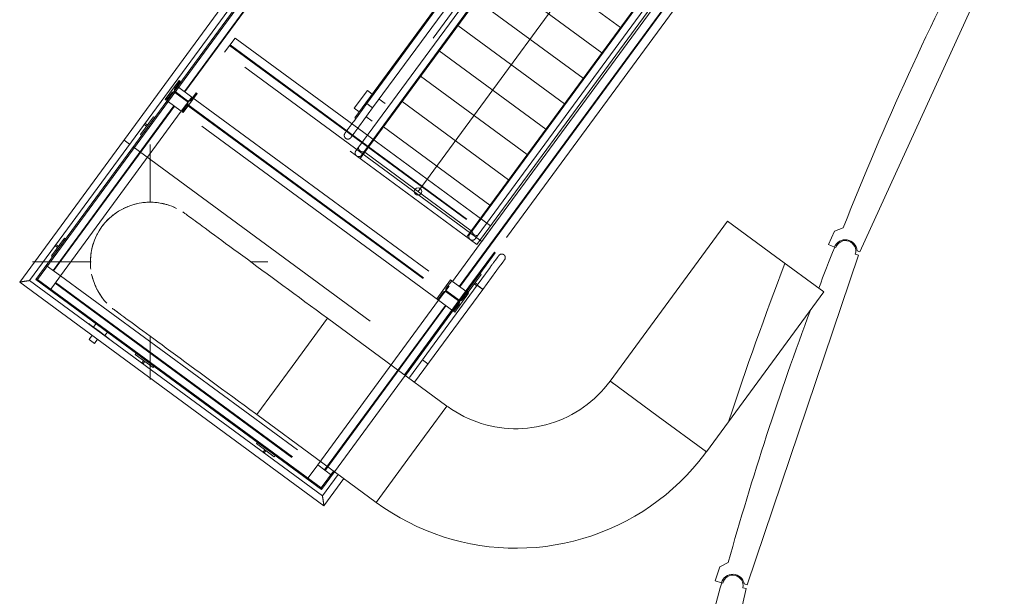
# Model space of a CAD drawing. Header units: metres. Extents: x 135583 to 135939, y 457896 to 458258.
# Tile 588 of 599: x 135740.21 to 135746.91, y 458197.58 to 458201.5. Entities that reach past the tile are written whole.
import ezdxf

# ---------------------------------------------------------------- set-up
doc = ezdxf.new("R2010")
doc.units = ezdxf.units.M
doc.linetypes.add('Hidden', pattern=[4, 2, -2])
doc.layers.add('NIEUWE INSTALLATIE', color=250, linetype='Continuous', lineweight=0)

msp = doc.modelspace()

# ---------------------------------------------------------------- linework, layer by layer
at = {"layer": 'NIEUWE INSTALLATIE'}
for p, q in [((135743.1265, 458203.6796), (135740.2117, 458199.7121)), ((135740.2792, 458199.7224), (135743.166, 458203.6517)), ((135740.3212, 458199.7288), (135743.0145, 458203.3947)), ((135743.0192, 458203.3876), (135740.3324, 458199.7305)), ((135744.1969, 458202.8236), (135742.5277, 458200.5516)), ((135742.5663, 458200.9302), (135743.9581, 458202.8246)), ((135743.9646, 458202.8199), (135742.5728, 458200.9255)), ((135744.1022, 458202.7862), (135742.5187, 458200.6308)), ((135742.5576, 458200.6023), (135744.1411, 458202.7576)), ((135742.6131, 458200.8959), (135744.0049, 458202.7903)), ((135742.9217, 458200.3279), (135744.6391, 458202.6655)), ((135743.253, 458200.0188), (135744.9222, 458202.2908)), ((135744.8759, 458202.2179), (135743.2923, 458200.0625)), ((135743.3313, 458200.0339), (135744.9148, 458202.1893)), ((135745.9267, 458199.9171), (135746.9106, 458202.0689)), ((135743.4272, 458200.0854), (135744.8616, 458202.0377)), ((135743.4272, 458200.0854), (135744.8616, 458202.0377)), ((135743.4272, 458200.0854), (135744.8616, 458202.0377)), ((135744.9583, 458201.9667), (135743.524, 458200.0143)), ((135744.9583, 458201.9667), (135743.524, 458200.0143)), ((135744.9583, 458201.9667), (135743.524, 458200.0143)), ((135743.574, 458201.9758), (135744.2993, 458201.443)), ((135743.4472, 458201.8032), (135744.1725, 458201.2703)), ((135743.3203, 458201.6305), (135744.0456, 458201.0976)), ((135743.1934, 458201.4578), (135743.9187, 458200.9249)), ((135743.0665, 458201.2851), (135743.7918, 458200.7522)), ((135741.2965, 458201.0833), (135741.2017, 458200.9544)), ((135741.2965, 458201.0833), (135741.2017, 458200.9544)), ((135741.2965, 458201.0833), (135741.2017, 458200.9544)), ((135741.267, 458201.028), (135741.3037, 458201.078)), ((135741.267, 458201.028), (135741.3037, 458201.078)), ((135741.267, 458201.028), (135741.3037, 458201.078)), ((135741.3037, 458201.078), (135741.2965, 458201.0833)), ((135741.3037, 458201.078), (135741.2965, 458201.0833)), ((135741.3037, 458201.078), (135741.2965, 458201.0833)), ((135742.9397, 458201.1124), (135743.665, 458200.5795)), ((135741.209, 458200.949), (135741.2457, 458200.999)), ((135741.209, 458200.949), (135741.2457, 458200.999)), ((135741.209, 458200.949), (135741.2457, 458200.999)), ((135742.4881, 458200.8946), (135742.5769, 458201.0155)), ((135742.5769, 458201.0155), (135742.6107, 458200.9907)), ((135741.2017, 458200.9544), (135741.209, 458200.949)), ((135741.2017, 458200.9544), (135741.209, 458200.949)), ((135741.2017, 458200.9544), (135741.209, 458200.949)), ((135742.484, 458200.8046), (135742.5728, 458200.9255)), ((135742.4923, 458200.8295), (135742.5663, 458200.9302)), ((135742.5728, 458200.9255), (135742.5663, 458200.9302)), ((135742.5728, 458200.9255), (135742.5663, 458200.9302)), ((135742.6131, 458200.8959), (135742.5728, 458200.9255)), ((135742.5929, 458200.9107), (135742.5728, 458200.9255)), ((135742.6568, 458200.9568), (135742.6978, 458200.9267)), ((135742.8128, 458200.9397), (135743.5381, 458200.4068)), ((135742.5219, 458200.8698), (135742.4881, 458200.8946)), ((135742.6131, 458200.8959), (135742.5243, 458200.775)), ((135742.6131, 458200.8959), (135742.5929, 458200.9107)), ((135741.1224, 458200.8363), (135741.0336, 458200.7154)), ((135741.081, 458200.7799), (135741.0644, 458200.792)), ((135741.1305, 458200.8304), (135741.1224, 458200.8363)), ((135742.484, 458200.8046), (135742.4834, 458200.8038)), ((135742.4923, 458200.8295), (135742.4988, 458200.8247)), ((135742.609, 458200.8058), (135742.566, 458200.8374)), ((135741.0585, 458200.784), (135741.0751, 458200.7718)), ((135741.0751, 458200.7718), (135741.081, 458200.7799)), ((135742.6859, 458200.767), (135743.4112, 458200.2342)), ((135741.0336, 458200.7154), (135741.0417, 458200.7095)), ((135741.0991, 458200.253), (135741.0991, 458200.6485)), ((135742.5591, 458200.5943), (135743.2843, 458200.0615)), ((135745.0274, 458200.1265), (135744.2282, 458199.0386)), ((135745.0274, 458200.1265), (135745.355, 458199.8858)), ((135743.2923, 458200.0625), (135743.2943, 458200.0645)), ((135745.7551, 458200.0588), (135745.7135, 458199.9679)), ((135745.8148, 458200.0811), (135745.7551, 458200.0588)), ((135740.5163, 458200.0113), (135740.4275, 458199.8904)), ((135740.5244, 458200.0054), (135740.5163, 458200.0113)), ((135743.3326, 458200.0363), (135743.3313, 458200.0339)), ((135740.4524, 458199.959), (135740.469, 458199.9468)), ((135740.4749, 458199.9549), (135740.4583, 458199.967)), ((135740.469, 458199.9468), (135740.4749, 458199.9549)), ((135745.7135, 458199.9679), (135745.7545, 458199.9492)), ((135745.7637, 458199.9462), (135745.7566, 458199.9486)), ((135745.9085, 458199.9255), (135745.9267, 458199.9171)), ((135740.4275, 458199.8904), (135740.4356, 458199.8845)), ((135743.4412, 458199.9152), (135743.2932, 458199.7137)), ((135743.2996, 458199.709), (135743.4477, 458199.9105)), ((135743.4477, 458199.9105), (135743.4412, 458199.9152)), ((135745.1602, 458197.6527), (135745.9176, 458199.8942)), ((135745.355, 458199.8858), (135745.6826, 458199.6451)), ((135745.9176, 458199.8942), (135745.8963, 458199.9014)), ((135740.2991, 458199.8485), (135740.6974, 458199.8485)), ((135741.7834, 458199.8485), (135741.8991, 458199.8485)), ((135743.4126, 458199.8121), (135743.3238, 458199.6912)), ((135743.4126, 458199.8121), (135743.4132, 458199.8129)), ((135742.2714, 458198.2587), (135740.2792, 458199.7224)), ((135740.3324, 458199.7305), (135740.3212, 458199.7288)), ((135742.265, 458198.3007), (135740.3212, 458199.7288)), ((135740.3324, 458199.7305), (135742.2633, 458198.3119)), ((135743.2633, 458199.6426), (135743.3521, 458199.7635)), ((135743.3521, 458199.7635), (135743.3441, 458199.7694)), ((135743.3627, 458199.6626), (135743.4516, 458199.7835)), ((135740.2117, 458199.7121), (135742.2818, 458198.1912)), ((135742.829, 458199.0819), (135743.2932, 458199.7137)), ((135743.2996, 458199.709), (135742.8355, 458199.0772)), ((135743.3238, 458199.6912), (135742.8631, 458199.064)), ((135742.8986, 458199.0308), (135743.3628, 458199.6626)), ((135743.2932, 458199.7137), (135743.2996, 458199.709)), ((135743.2932, 458199.7137), (135743.2996, 458199.709)), ((135743.3107, 458199.7071), (135743.3047, 458199.699)), ((135743.3047, 458199.699), (135743.3213, 458199.6869)), ((135743.3272, 458199.6949), (135743.3107, 458199.7071)), ((135743.3238, 458199.6912), (135743.3245, 458199.6907)), ((135743.3265, 458199.6893), (135743.3295, 458199.6871)), ((135743.3383, 458199.6806), (135743.3628, 458199.6626)), ((135743.1713, 458199.5073), (135743.2661, 458199.6363)), ((135743.1713, 458199.5073), (135743.2661, 458199.6363)), ((135743.1713, 458199.5073), (135743.2661, 458199.6363)), ((135743.2588, 458199.6416), (135743.2221, 458199.5917)), ((135743.2588, 458199.6416), (135743.2221, 458199.5917)), ((135743.2588, 458199.6416), (135743.2221, 458199.5917)), ((135743.2552, 458199.6485), (135743.2633, 458199.6426)), ((135743.2661, 458199.6363), (135743.2588, 458199.6416)), ((135743.2661, 458199.6363), (135743.2588, 458199.6416)), ((135743.2661, 458199.6363), (135743.2588, 458199.6416)), ((135744.8834, 458198.5573), (135745.6826, 458199.6451)), ((135743.2008, 458199.5626), (135743.1641, 458199.5127)), ((135743.2008, 458199.5626), (135743.1641, 458199.5127)), ((135743.2008, 458199.5626), (135743.1641, 458199.5127)), ((135742.0661, 458199.138), (135742.3068, 458199.4656)), ((135743.1189, 458198.869), (135742.3068, 458199.4656)), ((135743.1641, 458199.5127), (135743.1713, 458199.5073)), ((135743.1641, 458199.5127), (135743.1713, 458199.5073)), ((135743.1641, 458199.5127), (135743.1713, 458199.5073)), ((135740.7306, 458199.428), (135740.714, 458199.4055)), ((135740.6838, 458199.3222), (135740.7048, 458199.3508)), ((135740.7209, 458199.2949), (135740.6838, 458199.3222)), ((135740.7419, 458199.3235), (135740.7209, 458199.2949)), ((135740.7527, 458199.3771), (135740.8208, 458199.327)), ((135740.7914, 458199.3486), (135740.808, 458199.3712)), ((135741.0991, 458199.0485), (135741.0991, 458199.3453)), ((135741.0037, 458199.2273), (135740.9978, 458199.2193)), ((135740.9978, 458199.2193), (135741.1187, 458199.1305)), ((135741.0542, 458199.1778), (135741.0421, 458199.1613)), ((135741.0501, 458199.1554), (135741.0623, 458199.1719)), ((135741.0623, 458199.1719), (135741.0542, 458199.1778)), ((135741.1187, 458199.1305), (135741.1246, 458199.1385)), ((135741.8255, 458198.8104), (135742.0661, 458199.138)), ((135744.5558, 458198.798), (135744.2332, 458199.0349)), ((135743.1189, 458198.869), (135742.8782, 458198.5414)), ((135741.8255, 458198.8104), (135742.6375, 458198.2138)), ((135744.8834, 458198.5573), (135744.5558, 458198.798)), ((135741.8287, 458198.6212), (135741.8228, 458198.6132)), ((135741.8228, 458198.6132), (135741.9437, 458198.5244)), ((135741.8792, 458198.5717), (135741.8671, 458198.5552)), ((135741.8751, 458198.5493), (135741.8873, 458198.5658)), ((135741.8873, 458198.5658), (135741.8792, 458198.5717)), ((135741.9437, 458198.5244), (135741.9496, 458198.5324)), ((135742.8782, 458198.5414), (135742.6375, 458198.2138)), ((135742.2633, 458198.3119), (135742.3477, 458198.4268)), ((135742.3541, 458198.422), (135742.265, 458198.3007)), ((135742.3783, 458198.4042), (135742.2714, 458198.2587)), ((135742.2633, 458198.3119), (135742.265, 458198.3007)), ((135742.2818, 458198.1912), (135742.4173, 458198.3756)), ((135744.9749, 458197.776), (135744.9429, 458197.6813)), ((135745.0319, 458197.8042), (135744.9749, 458197.776)), ((135744.9429, 458197.6813), (135744.9855, 458197.6668)), ((135744.995, 458197.6648), (135744.9877, 458197.6665)), ((135745.1412, 458197.6591), (135745.1602, 458197.6527)), ((135744.6305, 458195.3214), (135745.1535, 458197.6289)), ((135745.1535, 458197.6289), (135745.1315, 458197.6339))]:
    msp.add_line(p, q, dxfattribs=at)
at = {"layer": 'NIEUWE INSTALLATIE', "linetype": 'Hidden'}
for p, q in [((135741.332, 458201.0076), (135743.0134, 458203.2962)), ((135741.332, 458201.0076), (135743.0134, 458203.2962)), ((135741.332, 458201.0076), (135743.0134, 458203.2962)), ((135741.332, 458201.0076), (135743.0134, 458203.2962)), ((135741.3361, 458201.0046), (135743.019, 458203.2954)), ((135741.3361, 458201.0046), (135743.019, 458203.2954)), ((135741.3361, 458201.0046), (135743.019, 458203.2954)), ((135741.3361, 458201.0046), (135743.019, 458203.2954)), ((135743.0638, 458203.2592), (135741.3824, 458200.9705)), ((135743.0638, 458203.2592), (135741.3824, 458200.9705)), ((135743.0638, 458203.2592), (135741.3824, 458200.9705)), ((135743.0638, 458203.2592), (135741.3824, 458200.9705)), ((135744.208, 458202.9823), (135742.4592, 458200.6019)), ((135743.3215, 458199.9684), (135745.0703, 458202.3488)), ((135743.4736, 458200.0513), (135744.9061, 458202.0012)), ((135743.4736, 458200.0513), (135744.9061, 458202.0012)), ((135743.4736, 458200.0513), (135744.9061, 458202.0012)), ((135743.4776, 458200.0484), (135744.9102, 458201.9983)), ((135743.4776, 458200.0484), (135744.9102, 458201.9983)), ((135743.4776, 458200.0484), (135744.9102, 458201.9983)), ((135741.6058, 458201.2746), (135741.6769, 458201.3714)), ((135741.6058, 458201.2746), (135741.6769, 458201.3714)), ((135741.6058, 458201.2746), (135741.6769, 458201.3714)), ((135741.6428, 458201.325), (135743.3932, 458200.039)), ((135741.6428, 458201.325), (135743.3932, 458200.039)), ((135741.6428, 458201.325), (135743.3932, 458200.039)), ((135741.6769, 458201.3714), (135742.552, 458200.7284)), ((135741.6769, 458201.3714), (135742.552, 458200.7284)), ((135741.6769, 458201.3714), (135742.552, 458200.7284)), ((135743.3562, 458199.9887), (135741.6058, 458201.2746)), ((135743.3562, 458199.9887), (135741.6058, 458201.2746)), ((135743.3562, 458199.9887), (135741.6058, 458201.2746)), ((135741.6399, 458201.321), (135743.3902, 458200.035)), ((135741.6399, 458201.321), (135743.3902, 458200.035)), ((135741.6399, 458201.321), (135743.3902, 458200.035)), ((135741.2667, 458201.0022), (135741.3505, 458200.9406)), ((135741.2667, 458201.0022), (135741.3505, 458200.9406)), ((135741.2667, 458201.0022), (135741.3505, 458200.9406)), ((135741.2667, 458201.0022), (135741.3505, 458200.9406)), ((135741.354, 458200.9455), (135741.2702, 458201.007)), ((135741.354, 458200.9455), (135741.2702, 458201.007)), ((135741.354, 458200.9455), (135741.2702, 458201.007)), ((135741.354, 458200.9455), (135741.2702, 458201.007)), ((135741.3824, 458200.9705), (135741.2857, 458201.0416)), ((135741.3824, 458200.9705), (135741.2857, 458201.0416)), ((135741.3824, 458200.9705), (135741.2857, 458201.0416)), ((135741.3824, 458200.9705), (135741.2857, 458201.0416)), ((135741.3242, 458200.8644), (135741.419, 458200.9933)), ((135741.3242, 458200.8644), (135741.419, 458200.9933)), ((135741.3242, 458200.8644), (135741.419, 458200.9933)), ((135741.3242, 458200.8644), (135741.419, 458200.9933)), ((135741.4117, 458200.9986), (135741.375, 458200.9487)), ((135741.4117, 458200.9986), (135741.375, 458200.9487)), ((135741.4117, 458200.9986), (135741.375, 458200.9487)), ((135741.4117, 458200.9986), (135741.375, 458200.9487)), ((135741.419, 458200.9933), (135741.4117, 458200.9986)), ((135741.419, 458200.9933), (135741.4117, 458200.9986)), ((135741.419, 458200.9933), (135741.4117, 458200.9986)), ((135741.419, 458200.9933), (135741.4117, 458200.9986)), ((135741.2146, 458200.9449), (135741.3113, 458200.8738)), ((135741.2146, 458200.9449), (135741.3113, 458200.8738)), ((135741.2146, 458200.9449), (135741.3113, 458200.8738)), ((135741.3113, 458200.8738), (135741.3824, 458200.9705)), ((135741.3113, 458200.8738), (135741.3824, 458200.9705)), ((135741.3113, 458200.8738), (135741.3824, 458200.9705)), ((135741.3484, 458200.9242), (135743.0987, 458199.6382)), ((135741.3484, 458200.9242), (135743.0987, 458199.6382)), ((135741.3484, 458200.9242), (135743.0987, 458199.6382)), ((135741.3824, 458200.9705), (135743.1328, 458199.6846)), ((135741.3824, 458200.9705), (135743.1328, 458199.6846)), ((135741.3824, 458200.9705), (135743.1328, 458199.6846)), ((135740.4386, 458199.7915), (135741.261, 458200.9108)), ((135740.4386, 458199.7915), (135741.261, 458200.9108)), ((135740.4386, 458199.7915), (135741.261, 458200.9108)), ((135740.4426, 458199.7885), (135741.265, 458200.9079)), ((135740.4426, 458199.7885), (135741.265, 458200.9079)), ((135740.4426, 458199.7885), (135741.265, 458200.9079)), ((135741.3113, 458200.8738), (135740.489, 458199.7545)), ((135741.3113, 458200.8738), (135740.489, 458199.7545)), ((135741.3113, 458200.8738), (135740.489, 458199.7545)), ((135743.0617, 458199.5879), (135741.3113, 458200.8738)), ((135743.0617, 458199.5879), (135741.3113, 458200.8738)), ((135743.0617, 458199.5879), (135741.3113, 458200.8738)), ((135741.3537, 458200.9197), (135741.317, 458200.8697)), ((135741.3537, 458200.9197), (135741.317, 458200.8697)), ((135741.3537, 458200.9197), (135741.317, 458200.8697)), ((135741.3537, 458200.9197), (135741.317, 458200.8697)), ((135741.317, 458200.8697), (135741.3242, 458200.8644)), ((135741.317, 458200.8697), (135741.3242, 458200.8644)), ((135741.317, 458200.8697), (135741.3242, 458200.8644)), ((135741.317, 458200.8697), (135741.3242, 458200.8644)), ((135741.3454, 458200.9202), (135743.0958, 458199.6342)), ((135741.3454, 458200.9202), (135743.0958, 458199.6342)), ((135741.3454, 458200.9202), (135743.0958, 458199.6342)), ((135743.4143, 458200.0949), (135742.5521, 458200.7284)), ((135743.4143, 458200.0949), (135742.5521, 458200.7284)), ((135740.9216, 458200.6762), (135740.9588, 458200.6489)), ((135740.9216, 458200.6762), (135740.9588, 458200.6489)), ((135740.9838, 458200.6306), (135742.9275, 458199.2026)), ((135740.9838, 458200.6306), (135742.9275, 458199.2026)), ((135742.4592, 458200.6019), (135743.3215, 458199.9684)), ((135743.1565, 458199.7168), (135743.4272, 458200.0853)), ((135743.1565, 458199.7168), (135743.4272, 458200.0853)), ((135743.1565, 458199.7168), (135743.4272, 458200.0853)), ((135743.1565, 458199.7168), (135743.4272, 458200.0853)), ((135743.4272, 458200.0854), (135743.3562, 458199.9887)), ((135743.4272, 458200.0854), (135743.3562, 458199.9887)), ((135743.4272, 458200.0854), (135743.3562, 458199.9887)), ((135743.2028, 458199.6828), (135743.4736, 458200.0513)), ((135743.2028, 458199.6828), (135743.4736, 458200.0513)), ((135743.2028, 458199.6828), (135743.4736, 458200.0513)), ((135743.2028, 458199.6828), (135743.4736, 458200.0513)), ((135743.2068, 458199.6798), (135743.4776, 458200.0483)), ((135743.2068, 458199.6798), (135743.4776, 458200.0483)), ((135743.2068, 458199.6798), (135743.4776, 458200.0483)), ((135743.2068, 458199.6798), (135743.4776, 458200.0483)), ((135740.489, 458199.7545), (135740.3923, 458199.8255)), ((135740.489, 458199.7545), (135740.3923, 458199.8255)), ((135740.489, 458199.7545), (135740.3923, 458199.8255)), ((135740.4179, 458199.6578), (135740.489, 458199.7545)), ((135740.4179, 458199.6578), (135740.489, 458199.7545)), ((135740.489, 458199.7545), (135742.2393, 458198.4685)), ((135740.489, 458199.7545), (135742.2393, 458198.4685)), ((135743.1436, 458199.7263), (135743.0488, 458199.5973)), ((135743.1436, 458199.7263), (135743.0488, 458199.5973)), ((135743.1436, 458199.7263), (135743.0488, 458199.5973)), ((135743.1436, 458199.7263), (135743.0488, 458199.5973)), ((135743.1141, 458199.671), (135743.1508, 458199.721)), ((135743.1141, 458199.671), (135743.1508, 458199.721)), ((135743.1141, 458199.671), (135743.1508, 458199.721)), ((135743.1141, 458199.671), (135743.1508, 458199.721)), ((135743.1508, 458199.721), (135743.1436, 458199.7263)), ((135743.1508, 458199.721), (135743.1436, 458199.7263)), ((135743.1508, 458199.721), (135743.1436, 458199.7263)), ((135743.1508, 458199.721), (135743.1436, 458199.7263)), ((135743.2532, 458199.6458), (135743.1565, 458199.7168)), ((135743.2532, 458199.6458), (135743.1565, 458199.7168)), ((135743.2532, 458199.6458), (135743.1565, 458199.7168)), ((135743.2532, 458199.6458), (135743.1565, 458199.7168)), ((135740.452, 458199.7041), (135742.2023, 458198.4181)), ((135740.452, 458199.7041), (135742.2023, 458198.4181)), ((135740.4549, 458199.7081), (135742.2053, 458198.4222)), ((135740.4549, 458199.7081), (135742.2053, 458198.4222)), ((135743.1328, 458199.6846), (135743.0617, 458199.5879)), ((135743.1328, 458199.6846), (135743.0617, 458199.5879)), ((135743.1328, 458199.6846), (135743.0617, 458199.5879)), ((135743.2011, 458199.5884), (135743.1173, 458199.65)), ((135743.2011, 458199.5884), (135743.1173, 458199.65)), ((135743.2011, 458199.5884), (135743.1173, 458199.65)), ((135743.2011, 458199.5884), (135743.1173, 458199.65)), ((135742.2393, 458198.4685), (135743.0617, 458199.5879)), ((135742.2393, 458198.4685), (135743.0617, 458199.5879)), ((135742.2393, 458198.4685), (135743.0617, 458199.5879)), ((135743.0488, 458199.5973), (135743.0561, 458199.592)), ((135743.0488, 458199.5973), (135743.0561, 458199.592)), ((135743.0488, 458199.5973), (135743.0561, 458199.592)), ((135743.0488, 458199.5973), (135743.0561, 458199.592)), ((135743.0561, 458199.592), (135743.0928, 458199.642)), ((135743.0561, 458199.592), (135743.0928, 458199.642)), ((135743.0561, 458199.592), (135743.0928, 458199.642)), ((135743.0561, 458199.592), (135743.0928, 458199.642)), ((135743.0617, 458199.5879), (135743.1584, 458199.5168)), ((135743.0617, 458199.5879), (135743.1584, 458199.5168)), ((135743.0617, 458199.5879), (135743.1584, 458199.5168)), ((135743.1138, 458199.6452), (135743.1976, 458199.5836)), ((135743.1138, 458199.6452), (135743.1976, 458199.5836)), ((135743.1138, 458199.6452), (135743.1976, 458199.5836)), ((135743.1138, 458199.6452), (135743.1976, 458199.5836)), ((135742.2857, 458198.4344), (135743.1081, 458199.5538)), ((135742.2857, 458198.4344), (135743.1081, 458199.5538)), ((135742.2857, 458198.4344), (135743.1081, 458199.5538)), ((135742.2897, 458198.4315), (135743.1121, 458199.5509)), ((135742.2897, 458198.4315), (135743.1121, 458199.5509)), ((135742.2897, 458198.4315), (135743.1121, 458199.5509)), ((135742.9525, 458199.1842), (135742.9893, 458199.1571)), ((135742.9525, 458199.1842), (135742.9893, 458199.1571)), ((135742.3541, 458198.4221), (135742.8354, 458199.0772)), ((135742.3541, 458198.4221), (135742.8354, 458199.0772)), ((135742.2393, 458198.4685), (135742.1683, 458198.3718)), ((135742.2393, 458198.4685), (135742.1683, 458198.3718)), ((135742.3361, 458198.3974), (135742.2393, 458198.4685)), ((135742.3361, 458198.3974), (135742.2393, 458198.4685)), ((135742.3361, 458198.3974), (135742.2393, 458198.4685))]:
    msp.add_line(p, q, dxfattribs=at)
at = {"layer": 'NIEUWE INSTALLATIE', "flags": 128}
for points in [[(135742.4248, 458200.724), (135742.4248, 458200.7241), (135742.425, 458200.7243), (135742.4252, 458200.7246), (135742.4255, 458200.725), (135742.4259, 458200.7256), (135742.4265, 458200.7263), (135742.4271, 458200.7271), (135742.4278, 458200.7281), (135742.4286, 458200.7292), (135742.4294, 458200.7304), (135742.4304, 458200.7317), (135742.4315, 458200.7331), (135742.4326, 458200.7347), (135742.4338, 458200.7363), (135742.4351, 458200.7381), (135742.4365, 458200.74), (135742.4379, 458200.7419), (135742.4395, 458200.744), (135742.4411, 458200.7462), (135742.4427, 458200.7485), (135742.4445, 458200.7508), (135742.4462, 458200.7533), (135742.4481, 458200.7558), (135742.45, 458200.7584), (135742.452, 458200.7611), (135742.454, 458200.7638), (135742.4561, 458200.7666), (135742.4582, 458200.7695), (135742.4603, 458200.7724), (135742.4625, 458200.7754), (135742.4647, 458200.7784), (135742.467, 458200.7815), (135742.4693, 458200.7846), (135742.4716, 458200.7877), (135742.4739, 458200.7909), (135742.4762, 458200.7941), (135742.4786, 458200.7973), (135742.481, 458200.8005), (135742.4833, 458200.8037), (135742.484, 458200.8046)], [(135742.4248, 458200.724), (135742.4242, 458200.7232), (135742.4236, 458200.7224), (135742.4231, 458200.7215), (135742.4227, 458200.7206), (135742.4222, 458200.7197), (135742.4218, 458200.7188), (135742.4215, 458200.7179), (135742.4211, 458200.7169), (135742.4208, 458200.716), (135742.4206, 458200.715), (135742.4204, 458200.714), (135742.4202, 458200.713), (135742.4201, 458200.712), (135742.42, 458200.711), (135742.4199, 458200.71), (135742.4199, 458200.709), (135742.4199, 458200.708), (135742.42, 458200.7071), (135742.4201, 458200.7061), (135742.4203, 458200.7051), (135742.4204, 458200.7041), (135742.4207, 458200.7031), (135742.4209, 458200.7021), (135742.4212, 458200.7012), (135742.4216, 458200.7003), (135742.4219, 458200.6993), (135742.4224, 458200.6984), (135742.4228, 458200.6975), (135742.4233, 458200.6966), (135742.4238, 458200.6958), (135742.4244, 458200.695), (135742.425, 458200.6941), (135742.4256, 458200.6934), (135742.4262, 458200.6926), (135742.4269, 458200.6919), (135742.4276, 458200.6912), (135742.4283, 458200.6905), (135742.4291, 458200.6898), (135742.4299, 458200.6892), (135742.4301, 458200.6891)], [(135742.4285, 458200.7292), (135742.428, 458200.7284), (135742.4272, 458200.7274), (135742.4266, 458200.7265), (135742.4261, 458200.7258), (135742.4256, 458200.7252), (135742.4253, 458200.7247), (135742.425, 458200.7243), (135742.4248, 458200.7241), (135742.4248, 458200.724)], [(135742.5243, 458200.775), (135742.5219, 458200.7718), (135742.5195, 458200.7686), (135742.5172, 458200.7653), (135742.5148, 458200.7622), (135742.5125, 458200.759), (135742.5102, 458200.7558), (135742.5079, 458200.7527), (135742.5056, 458200.7496), (135742.5034, 458200.7466), (135742.5012, 458200.7436), (135742.499, 458200.7407), (135742.4969, 458200.7378), (135742.4948, 458200.735), (135742.4928, 458200.7322), (135742.4908, 458200.7295), (135742.4889, 458200.7269), (135742.487, 458200.7243), (135742.4852, 458200.7219), (135742.4835, 458200.7195), (135742.4818, 458200.7172), (135742.4802, 458200.715), (135742.4786, 458200.7129), (135742.4772, 458200.7109), (135742.4758, 458200.709), (135742.4744, 458200.7072), (135742.4732, 458200.7055), (135742.472, 458200.7039), (135742.471, 458200.7025), (135742.47, 458200.7011), (135742.4691, 458200.6999), (135742.4683, 458200.6988), (135742.4675, 458200.6978), (135742.4669, 458200.6969), (135742.4664, 458200.6962), (135742.4659, 458200.6956), (135742.4656, 458200.6951), (135742.4653, 458200.6947), (135742.4651, 458200.6945), (135742.4651, 458200.6944)], [(135742.4301, 458200.6891), (135742.4309, 458200.6885), (135742.4318, 458200.6879), (135742.4326, 458200.6874), (135742.4335, 458200.687), (135742.4344, 458200.6865), (135742.4353, 458200.6861), (135742.4363, 458200.6858), (135742.4372, 458200.6854), (135742.4382, 458200.6851), (135742.4391, 458200.6849), (135742.4401, 458200.6847), (135742.4411, 458200.6845), (135742.4421, 458200.6844), (135742.4431, 458200.6843), (135742.4441, 458200.6842), (135742.4451, 458200.6842), (135742.4461, 458200.6842), (135742.4471, 458200.6843), (135742.4481, 458200.6844), (135742.4491, 458200.6846), (135742.45, 458200.6847), (135742.451, 458200.685), (135742.452, 458200.6852), (135742.4529, 458200.6855), (135742.4539, 458200.6859), (135742.4548, 458200.6862), (135742.4557, 458200.6867), (135742.4566, 458200.6871), (135742.4575, 458200.6876), (135742.4583, 458200.6881), (135742.4592, 458200.6887), (135742.46, 458200.6893), (135742.4608, 458200.6899), (135742.4615, 458200.6905), (135742.4622, 458200.6912), (135742.463, 458200.6919), (135742.4636, 458200.6926), (135742.4643, 458200.6934), (135742.4649, 458200.6942), (135742.4651, 458200.6944)], [(135742.4651, 458200.6944), (135742.4651, 458200.6945), (135742.4652, 458200.6947), (135742.4655, 458200.695), (135742.4658, 458200.6954), (135742.4662, 458200.696), (135742.4668, 458200.6967), (135742.4674, 458200.6975), (135742.4681, 458200.6985), (135742.4689, 458200.6996), (135742.4691, 458200.6999)], [(135742.5023, 458200.5703), (135742.502, 458200.5706), (135742.5013, 458200.5712), (135742.5006, 458200.5719), (135742.4999, 458200.5726), (135742.4993, 458200.5733), (135742.4987, 458200.5741), (135742.4981, 458200.5749), (135742.4976, 458200.5757), (135742.497, 458200.5765), (135742.4966, 458200.5773), (135742.4961, 458200.5782), (135742.4957, 458200.5791), (135742.4953, 458200.5799), (135742.495, 458200.5809), (135742.4947, 458200.5818), (135742.4944, 458200.5827), (135742.4942, 458200.5836), (135742.494, 458200.5846), (135742.4939, 458200.5855), (135742.4938, 458200.5865), (135742.4937, 458200.5875), (135742.4936, 458200.5884), (135742.4936, 458200.5894), (135742.4937, 458200.5904), (135742.4938, 458200.5913), (135742.4939, 458200.5923), (135742.494, 458200.5932), (135742.4942, 458200.5942), (135742.4945, 458200.5951), (135742.4947, 458200.596), (135742.495, 458200.597), (135742.4954, 458200.5979), (135742.4958, 458200.5988), (135742.4962, 458200.5996), (135742.4966, 458200.6005), (135742.4971, 458200.6013), (135742.4976, 458200.6021), (135742.4982, 458200.6029), (135742.4983, 458200.6031)], [(135742.5187, 458200.6308), (135742.5169, 458200.6285), (135742.5152, 458200.6262), (135742.5136, 458200.6239), (135742.5121, 458200.6218), (135742.5106, 458200.6198), (135742.5092, 458200.6179), (135742.5079, 458200.6161), (135742.5066, 458200.6144), (135742.5054, 458200.6128), (135742.5044, 458200.6113), (135742.5034, 458200.61), (135742.5024, 458200.6087), (135742.5016, 458200.6076), (135742.5009, 458200.6066), (135742.5002, 458200.6057), (135742.4997, 458200.605), (135742.4992, 458200.6044), (135742.4989, 458200.6039), (135742.4986, 458200.6035), (135742.4984, 458200.6033), (135742.4983, 458200.6031)], [(135742.4983, 458200.6031), (135742.4984, 458200.6032), (135742.4985, 458200.6034), (135742.4988, 458200.6037), (135742.4991, 458200.6042), (135742.4995, 458200.6047), (135742.5, 458200.6054), (135742.5006, 458200.6063), (135742.5013, 458200.6072), (135742.5021, 458200.6083), (135742.5024, 458200.6087)], [(135742.5187, 458200.6308), (135742.5169, 458200.627), (135742.5166, 458200.6225), (135742.5177, 458200.6175), (135742.5202, 458200.6125), (135742.524, 458200.6078), (135742.5287, 458200.6037)], [(135742.5287, 458200.6037), (135742.534, 458200.6004), (135742.5397, 458200.5982), (135742.5452, 458200.5973), (135742.5503, 458200.5977), (135742.5545, 458200.5994), (135742.5576, 458200.6023)], [(135742.5373, 458200.5745), (135742.5373, 458200.5746), (135742.5374, 458200.5748), (135742.5377, 458200.5751), (135742.538, 458200.5756), (135742.5384, 458200.5761), (135742.539, 458200.5769), (135742.5396, 458200.5777), (135742.5403, 458200.5786), (135742.5411, 458200.5797), (135742.5419, 458200.5809), (135742.5429, 458200.5822), (135742.5439, 458200.5836), (135742.5451, 458200.5852), (135742.5463, 458200.5869), (135742.5476, 458200.5886), (135742.549, 458200.5905), (135742.5504, 458200.5925), (135742.552, 458200.5945), (135742.5535, 458200.5967), (135742.5552, 458200.599), (135742.5569, 458200.6013), (135742.5576, 458200.6023)], [(135742.5373, 458200.5745), (135742.5367, 458200.5738), (135742.5361, 458200.573), (135742.5354, 458200.5723), (135742.5347, 458200.5716), (135742.534, 458200.571), (135742.5333, 458200.5703), (135742.5325, 458200.5697), (135742.5318, 458200.5691), (135742.531, 458200.5686), (135742.5302, 458200.5681), (135742.5293, 458200.5676), (135742.5285, 458200.5672), (135742.5276, 458200.5668), (135742.5267, 458200.5664), (135742.5258, 458200.5661), (135742.5249, 458200.5657), (135742.5239, 458200.5655), (135742.523, 458200.5653), (135742.522, 458200.5651), (135742.5211, 458200.5649), (135742.5201, 458200.5648), (135742.5192, 458200.5647), (135742.5182, 458200.5647), (135742.5172, 458200.5647), (135742.5163, 458200.5647), (135742.5153, 458200.5648), (135742.5144, 458200.5649), (135742.5134, 458200.5651), (135742.5125, 458200.5653), (135742.5115, 458200.5655), (135742.5106, 458200.5658), (135742.5097, 458200.5661), (135742.5088, 458200.5664), (135742.5079, 458200.5668), (135742.507, 458200.5672), (135742.5062, 458200.5677), (135742.5053, 458200.5682), (135742.5047, 458200.5685)], [(135742.541, 458200.5797), (135742.5404, 458200.5788), (135742.5397, 458200.5778), (135742.539, 458200.577), (135742.5385, 458200.5763), (135742.5381, 458200.5757), (135742.5377, 458200.5752), (135742.5375, 458200.5748), (135742.5373, 458200.5746), (135742.5373, 458200.5745)], [(135742.3067, 458199.4655), (135742.2681, 458199.4939), (135742.2295, 458199.5223), (135742.191, 458199.5506), (135742.1527, 458199.5787), (135742.1146, 458199.6067), (135742.0769, 458199.6344), (135742.0395, 458199.6619), (135742.0025, 458199.689), (135741.9661, 458199.7158), (135741.9302, 458199.7422), (135741.8948, 458199.7681), (135741.8602, 458199.7936), (135741.8262, 458199.8185), (135741.7931, 458199.8429), (135741.7607, 458199.8667), (135741.7292, 458199.8898), (135741.6987, 458199.9123), (135741.6691, 458199.934), (135741.6405, 458199.955), (135741.613, 458199.9752), (135741.5866, 458199.9946), (135741.5614, 458200.0131), (135741.5373, 458200.0308), (135741.5145, 458200.0475), (135741.493, 458200.0634), (135741.4727, 458200.0782), (135741.4538, 458200.0921), (135741.4363, 458200.105), (135741.4201, 458200.1169), (135741.4054, 458200.1277), (135741.3921, 458200.1375), (135741.3803, 458200.1462), (135741.3699, 458200.1538), (135741.3611, 458200.1603), (135741.3538, 458200.1657), (135741.3479, 458200.1699), (135741.3437, 458200.1731), (135741.3409, 458200.1751), (135741.3397, 458200.176)], [(135743.2923, 458200.0625), (135743.2906, 458200.0601), (135743.2889, 458200.0578), (135743.2873, 458200.0556), (135743.2857, 458200.0534), (135743.2842, 458200.0514), (135743.2828, 458200.0495), (135743.2815, 458200.0477), (135743.2803, 458200.046), (135743.2791, 458200.0444), (135743.278, 458200.043), (135743.277, 458200.0416), (135743.2761, 458200.0404), (135743.2753, 458200.0392), (135743.2745, 458200.0382), (135743.2739, 458200.0374), (135743.2733, 458200.0366), (135743.2729, 458200.036), (135743.2725, 458200.0355), (135743.2723, 458200.0351), (135743.2721, 458200.0349), (135743.272, 458200.0348)], [(135743.3023, 458200.0353), (135743.2962, 458200.0409), (135743.292, 458200.0475), (135743.2902, 458200.0541), (135743.291, 458200.06), (135743.2923, 458200.0625)], [(135743.276, 458200.0019), (135743.2756, 458200.0022), (135743.2749, 458200.0028), (135743.2742, 458200.0035), (135743.2736, 458200.0042), (135743.2729, 458200.0049), (135743.2723, 458200.0057), (135743.2718, 458200.0065), (135743.2712, 458200.0073), (135743.2707, 458200.0081), (135743.2702, 458200.0089), (135743.2698, 458200.0098), (135743.2694, 458200.0107), (135743.269, 458200.0116), (135743.2687, 458200.0125), (135743.2684, 458200.0134), (135743.2681, 458200.0143), (135743.2679, 458200.0153), (135743.2677, 458200.0162), (135743.2675, 458200.0172), (135743.2674, 458200.0181), (135743.2673, 458200.0191), (135743.2673, 458200.02), (135743.2673, 458200.021), (135743.2673, 458200.022), (135743.2674, 458200.0229), (135743.2675, 458200.0239), (135743.2677, 458200.0248), (135743.2679, 458200.0258), (135743.2681, 458200.0267), (135743.2684, 458200.0277), (135743.2687, 458200.0286), (135743.269, 458200.0295), (135743.2694, 458200.0304), (135743.2698, 458200.0312), (135743.2703, 458200.0321), (135743.2708, 458200.0329), (135743.2713, 458200.0337), (135743.2718, 458200.0345), (135743.272, 458200.0348)], [(135743.272, 458200.0348), (135743.272, 458200.0348), (135743.2722, 458200.035), (135743.2724, 458200.0353), (135743.2727, 458200.0358), (135743.2732, 458200.0364), (135743.2737, 458200.0371), (135743.2743, 458200.0379), (135743.275, 458200.0388), (135743.2758, 458200.0399), (135743.2761, 458200.0403)], [(135743.3109, 458200.0062), (135743.3103, 458200.0054), (135743.3097, 458200.0046), (135743.3091, 458200.0039), (135743.3084, 458200.0032), (135743.3077, 458200.0026), (135743.307, 458200.0019), (135743.3062, 458200.0013), (135743.3054, 458200.0008), (135743.3046, 458200.0002), (135743.3038, 458199.9997), (135743.303, 458199.9992), (135743.3021, 458199.9988), (135743.3012, 458199.9984), (135743.3003, 458199.998), (135743.2994, 458199.9977), (135743.2985, 458199.9974), (135743.2976, 458199.9971), (135743.2966, 458199.9969), (135743.2957, 458199.9967), (135743.2947, 458199.9965), (135743.2938, 458199.9964), (135743.2928, 458199.9963), (135743.2919, 458199.9963), (135743.2909, 458199.9963), (135743.2899, 458199.9964), (135743.289, 458199.9964), (135743.288, 458199.9966), (135743.2871, 458199.9967), (135743.2861, 458199.9969), (135743.2852, 458199.9971), (135743.2842, 458199.9974), (135743.2833, 458199.9977), (135743.2824, 458199.9981), (135743.2815, 458199.9984), (135743.2807, 458199.9988), (135743.2798, 458199.9993), (135743.279, 458199.9998), (135743.2784, 458200.0002)], [(135743.3313, 458200.0339), (135743.3293, 458200.0318), (135743.3239, 458200.0293), (135743.317, 458200.0291), (135743.3096, 458200.0312), (135743.3023, 458200.0353)], [(135743.3109, 458200.0062), (135743.311, 458200.0062), (135743.3111, 458200.0064), (135743.3113, 458200.0067), (135743.3117, 458200.0072), (135743.3121, 458200.0078), (135743.3126, 458200.0085), (135743.3132, 458200.0093), (135743.3139, 458200.0102), (135743.3147, 458200.0113), (135743.3156, 458200.0125), (135743.3165, 458200.0138), (135743.3176, 458200.0153), (135743.3187, 458200.0168), (135743.32, 458200.0185), (135743.3212, 458200.0202), (135743.3226, 458200.0221), (135743.3241, 458200.0241), (135743.3256, 458200.0262), (135743.3272, 458200.0283), (135743.3289, 458200.0306), (135743.3306, 458200.033), (135743.3313, 458200.0339)], [(135743.3147, 458200.0113), (135743.314, 458200.0104), (135743.3133, 458200.0094), (135743.3127, 458200.0086), (135743.3122, 458200.0079), (135743.3117, 458200.0073), (135743.3114, 458200.0068), (135743.3111, 458200.0065), (135743.311, 458200.0062), (135743.3109, 458200.0062)], [(135743.3312, 458200.0338), (135743.3309, 458200.0333), (135743.3306, 458200.033)], [(135743.4718, 458199.8927), (135743.4718, 458199.8926), (135743.4717, 458199.8924), (135743.4714, 458199.8921), (135743.4711, 458199.8917), (135743.4707, 458199.8911), (135743.4701, 458199.8904), (135743.4695, 458199.8896), (135743.4688, 458199.8886), (135743.468, 458199.8875), (135743.4672, 458199.8863), (135743.4662, 458199.885), (135743.4651, 458199.8836), (135743.464, 458199.882), (135743.4628, 458199.8804), (135743.4615, 458199.8786), (135743.4601, 458199.8768), (135743.4587, 458199.8748), (135743.4571, 458199.8727), (135743.4555, 458199.8705), (135743.4539, 458199.8683), (135743.4522, 458199.8659), (135743.4504, 458199.8635), (135743.4485, 458199.8609), (135743.4466, 458199.8583), (135743.4446, 458199.8557), (135743.4426, 458199.8529), (135743.4405, 458199.8501), (135743.4384, 458199.8472), (135743.4363, 458199.8443), (135743.4341, 458199.8413), (135743.4319, 458199.8383), (135743.4296, 458199.8352), (135743.4273, 458199.8321), (135743.425, 458199.829), (135743.4227, 458199.8258), (135743.4204, 458199.8226), (135743.418, 458199.8194), (135743.4156, 458199.8162), (135743.4133, 458199.813), (135743.4126, 458199.8121)], [(135743.4516, 458199.7835), (135743.4539, 458199.7867), (135743.4563, 458199.79), (135743.4586, 458199.7932), (135743.461, 458199.7964), (135743.4633, 458199.7995), (135743.4656, 458199.8027), (135743.4679, 458199.8058), (135743.4702, 458199.8089), (135743.4724, 458199.8119), (135743.4746, 458199.8149), (135743.4768, 458199.8178), (135743.4789, 458199.8207), (135743.481, 458199.8236), (135743.483, 458199.8263), (135743.485, 458199.829), (135743.4869, 458199.8316), (135743.4888, 458199.8342), (135743.4906, 458199.8367), (135743.4923, 458199.839), (135743.494, 458199.8413), (135743.4956, 458199.8435), (135743.4972, 458199.8456), (135743.4987, 458199.8476), (135743.5001, 458199.8495), (135743.5014, 458199.8513), (135743.5026, 458199.853), (135743.5038, 458199.8546), (135743.5049, 458199.8561), (135743.5058, 458199.8574), (135743.5067, 458199.8586), (135743.5076, 458199.8597), (135743.5083, 458199.8607), (135743.5089, 458199.8616), (135743.5095, 458199.8623), (135743.5099, 458199.8629), (135743.5103, 458199.8634), (135743.5105, 458199.8638), (135743.5107, 458199.864), (135743.5108, 458199.8641)], [(135743.4681, 458199.8876), (135743.4686, 458199.8883), (135743.4694, 458199.8893), (135743.47, 458199.8902), (135743.4705, 458199.8909), (135743.471, 458199.8915), (135743.4713, 458199.892), (135743.4716, 458199.8924), (135743.4718, 458199.8926), (135743.4718, 458199.8927)], [(135743.4718, 458199.8927), (135743.4724, 458199.8935), (135743.473, 458199.8942), (135743.4737, 458199.8949), (135743.4744, 458199.8956), (135743.4751, 458199.8963), (135743.4758, 458199.8969), (135743.4765, 458199.8975), (135743.4773, 458199.8981), (135743.4781, 458199.8986), (135743.4789, 458199.8991), (135743.4798, 458199.8996), (135743.4806, 458199.9001), (135743.4815, 458199.9005), (135743.4824, 458199.9009), (135743.4833, 458199.9012), (135743.4842, 458199.9015), (135743.4852, 458199.9018), (135743.4861, 458199.902), (135743.487, 458199.9022), (135743.488, 458199.9023), (135743.489, 458199.9024), (135743.4899, 458199.9025), (135743.4909, 458199.9025), (135743.4919, 458199.9025), (135743.4928, 458199.9025), (135743.4938, 458199.9024), (135743.4947, 458199.9023), (135743.4957, 458199.9021), (135743.4966, 458199.902), (135743.4976, 458199.9017), (135743.4985, 458199.9015), (135743.4994, 458199.9011), (135743.5003, 458199.9008), (135743.5012, 458199.9004), (135743.5021, 458199.9), (135743.5029, 458199.8996), (135743.5038, 458199.8991), (135743.5046, 458199.8986), (135743.5054, 458199.898), (135743.5056, 458199.8979)], [(135743.5056, 458199.8979), (135743.5064, 458199.8973), (135743.5071, 458199.8967), (135743.5078, 458199.896), (135743.5085, 458199.8953), (135743.5092, 458199.8946), (135743.5098, 458199.8939), (135743.5104, 458199.8932), (135743.511, 458199.8924), (135743.5115, 458199.8916), (135743.5121, 458199.8908), (135743.5125, 458199.8899), (135743.513, 458199.8891), (135743.5134, 458199.8882), (135743.5138, 458199.8873), (135743.5141, 458199.8864), (135743.5144, 458199.8855), (135743.5147, 458199.8845), (135743.5149, 458199.8836), (135743.5151, 458199.8827), (135743.5152, 458199.8817), (135743.5153, 458199.8807), (135743.5154, 458199.8798), (135743.5154, 458199.8788), (135743.5154, 458199.8778), (135743.5154, 458199.8769), (135743.5153, 458199.8759), (135743.5152, 458199.875), (135743.5151, 458199.874), (135743.5149, 458199.8731), (135743.5146, 458199.8721), (135743.5144, 458199.8712), (135743.514, 458199.8703), (135743.5137, 458199.8694), (135743.5133, 458199.8685), (135743.5129, 458199.8676), (135743.5125, 458199.8668), (135743.512, 458199.8659), (135743.5115, 458199.8651), (135743.5109, 458199.8643), (135743.5108, 458199.8641)], [(135743.5108, 458199.8641), (135743.5107, 458199.864), (135743.5106, 458199.8638), (135743.5103, 458199.8635), (135743.51, 458199.8631), (135743.5096, 458199.8625), (135743.5091, 458199.8618), (135743.5085, 458199.861), (135743.5078, 458199.86), (135743.507, 458199.8589), (135743.5068, 458199.8586)], [(135740.8584, 458199.521), (135740.8592, 458199.5204), (135740.8615, 458199.5187), (135740.8654, 458199.5159), (135740.8708, 458199.5119), (135740.8777, 458199.5068), (135740.8862, 458199.5006), (135740.8961, 458199.4933), (135740.9075, 458199.4849), (135740.9204, 458199.4754), (135740.9348, 458199.4649), (135740.9506, 458199.4533), (135740.9677, 458199.4407), (135740.9863, 458199.4271), (135741.0062, 458199.4125), (135741.0274, 458199.3969), (135741.0498, 458199.3804), (135741.0735, 458199.363), (135741.0985, 458199.3446), (135741.1245, 458199.3255), (135741.1518, 458199.3055), (135741.18, 458199.2847), (135741.2093, 458199.2632), (135741.2396, 458199.2409), (135741.2709, 458199.218), (135741.303, 458199.1944), (135741.336, 458199.1702), (135741.3697, 458199.1454), (135741.4042, 458199.12), (135741.4393, 458199.0942), (135741.4751, 458199.0679), (135741.5114, 458199.0413), (135741.5482, 458199.0142), (135741.5855, 458198.9868), (135741.6232, 458198.9592), (135741.6611, 458198.9313), (135741.6994, 458198.9032), (135741.7378, 458198.8749), (135741.7764, 458198.8466), (135741.8151, 458198.8182), (135741.8255, 458198.8105)], [(135744.2283, 458199.0386), (135744.209, 458199.0134), (135744.1887, 458198.989), (135744.1674, 458198.9654), (135744.1452, 458198.9427), (135744.1222, 458198.9209), (135744.0982, 458198.9), (135744.0735, 458198.8801), (135744.048, 458198.8613), (135744.0217, 458198.8434), (135743.9948, 458198.8266), (135743.9672, 458198.8109), (135743.939, 458198.7963), (135743.9103, 458198.7829), (135743.881, 458198.7706), (135743.8512, 458198.7595), (135743.8211, 458198.7496), (135743.7906, 458198.7409), (135743.7597, 458198.7335), (135743.7286, 458198.7273), (135743.6972, 458198.7223), (135743.6657, 458198.7186), (135743.6341, 458198.7161), (135743.6023, 458198.715), (135743.5706, 458198.7151), (135743.5389, 458198.7164), (135743.5072, 458198.719), (135743.4757, 458198.7229), (135743.4444, 458198.7281), (135743.4133, 458198.7345), (135743.3825, 458198.7421), (135743.352, 458198.751), (135743.3219, 458198.761), (135743.2923, 458198.7723), (135743.2631, 458198.7847), (135743.2344, 458198.7983), (135743.2063, 458198.8131), (135743.1788, 458198.8289), (135743.1519, 458198.8459), (135743.1258, 458198.8639), (135743.1188, 458198.8689)], [(135742.6376, 458198.2139), (135742.6901, 458198.1769), (135742.7441, 458198.142), (135742.7994, 458198.1093), (135742.856, 458198.0789), (135742.9138, 458198.0507), (135742.9726, 458198.0249), (135743.0324, 458198.0014), (135743.0931, 458197.9804), (135743.1546, 458197.9618), (135743.2168, 458197.9457), (135743.2796, 458197.9321), (135743.3429, 458197.921), (135743.4066, 458197.9124), (135743.4705, 458197.9064), (135743.5347, 458197.903), (135743.5989, 458197.9021), (135743.6632, 458197.9038), (135743.7273, 458197.908), (135743.7912, 458197.9149), (135743.8547, 458197.9242), (135743.9179, 458197.9361), (135743.9805, 458197.9506), (135744.0425, 458197.9675), (135744.1037, 458197.9868), (135744.1642, 458198.0087), (135744.2237, 458198.0329), (135744.2822, 458198.0594), (135744.3396, 458198.0883), (135744.3958, 458198.1195), (135744.4507, 458198.1529), (135744.5042, 458198.1884), (135744.5562, 458198.2261), (135744.6067, 458198.2658), (135744.6556, 458198.3075), (135744.7028, 458198.3511), (135744.7482, 458198.3966), (135744.7917, 458198.4439), (135744.8333, 458198.4928), (135744.8729, 458198.5434), (135744.8833, 458198.5573)]]:
    msp.add_lwpolyline(points, dxfattribs=at)
at = {"layer": 'NIEUWE INSTALLATIE'}
for centre, radius, start, end in [((135765.6462, 458192.2573), 21.3189, 152.38405, 158.47019), ((135741.0991, 458199.8485), 0.4064, 74.29178, 143.696), ((135741.0991, 458199.8485), 0.4065, 91.84317, 96.85205), ((135741.0991, 458199.8485), 0.4065, 81.84317, 86.85205), ((135741.0991, 458199.8485), 0.4065, 121.84317, 126.85205), ((135741.0991, 458199.8485), 0.4065, 111.84317, 116.85205), ((135741.0991, 458199.8485), 0.4065, 101.84317, 106.85205), ((135741.0991, 458199.8485), 0.4065, 76.00942, 79.0199), ((135741.0991, 458199.8485), 0.4065, 74.22253, 76.85205), ((135741.0991, 458199.8485), 0.4065, 71.84317, 73.696), ((135741.0991, 458199.8485), 0.4064, 63.696, 73.696), ((135741.0991, 458199.8485), 0.4065, 63.696, 66.85205), ((135741.0991, 458199.8485), 0.4065, 53.696, 56.85205), ((135741.0991, 458199.8485), 0.4064, 53.696, 56.82823), ((135741.0991, 458199.8485), 0.4065, 131.84317, 136.85205), ((135741.0991, 458199.8485), 0.4065, 126.62081, 129.63264), ((135741.0991, 458199.8485), 0.4064, 143.696, 183.696), ((135741.0991, 458199.8485), 0.4065, 143.696, 146.85205), ((135741.0991, 458199.8485), 0.4065, 141.84317, 143.1273), ((135741.0991, 458199.8485), 0.4065, 151.84317, 156.85205), ((135745.83, 458199.9238), 0.07, 341.32876, 161.32876), ((135741.0991, 458199.8485), 0.4065, 161.84317, 166.85205), ((135765.5627, 458192.061), 21.3189, 158.28569, 159.08885), ((135741.0991, 458199.8485), 0.4065, 178.90619, 180), ((135741.0991, 458199.8485), 0.4065, 171.84317, 176.85205), ((135741.0991, 458199.8485), 0.4065, 180, 181.40666), ((135741.0991, 458199.8485), 0.4065, 181.84317, 186.85205), ((135741.0991, 458199.8485), 0.4065, 191.84317, 196.85205), ((135741.0991, 458199.8485), 0.4064, 193.696, 223.696), ((135741.0991, 458199.8485), 0.4065, 201.84317, 206.85205), ((135741.0991, 458199.8485), 0.4065, 204.82315, 207.54396), ((135741.0991, 458199.8485), 0.4065, 211.84317, 216.69195), ((135741.0991, 458199.8485), 0.4065, 221.84317, 223.696), ((135741.0991, 458199.8485), 0.4065, 230.79761, 231.42857), ((135741.0991, 458199.8485), 0.4064, 230.87971, 234.80618), ((135741.0991, 458199.8485), 0.4065, 231.84317, 234.91627), ((135765.5627, 458192.061), 21.3189, 159.51537, 164.37183), ((135741.0991, 458199.8485), 0.4064, 235.09361, 236.87521), ((135741.0991, 458199.8485), 0.4065, 235.18365, 236.85205), ((135745.0633, 458197.6493), 0.07, 347.2304, 167.2304), ((135765.4998, 458191.8572), 21.3189, 164.18733, 165.69225)]:
    msp.add_arc(centre, radius, start, end, dxfattribs=at)
at = {"layer": 'NIEUWE INSTALLATIE', "linetype": 'Hidden'}
msp.add_arc((135767.5084, 458191.3494), 23.665, 158.97834, 161.7315, dxfattribs=at)
msp.add_arc((135767.5084, 458191.3494), 23.665, 158.97834, 161.7315, dxfattribs=at)
at = {"layer": 'NIEUWE INSTALLATIE'}
for centre, major_axis, ratio, start_param, end_param in [((135741.2578, 458200.9901), (-0.0078, 0.0128), 1, 5.628687, 6.675884), ((135741.2578, 458200.9901), (-0.0078, 0.0128), 1, 5.628687, 6.675884), ((135741.2578, 458200.9901), (-0.0078, 0.0128), 1, 5.628687, 6.675884), ((135741.2791, 458201.0191), (-0.0094, 0.0117), 1, 0.261799, 1.308997), ((135741.2791, 458201.0191), (-0.0094, 0.0117), 1, 0.261799, 1.308997), ((135741.2791, 458201.0191), (-0.0094, 0.0117), 1, 0.261799, 1.308997), ((135745.8288, 458199.9196), (0.0673, 0.0433), 1, 5.785696, 8.473804), ((135743.3433, 458199.6769), (0.0195, -0.0143), 0.000001, 0, 3.926991), ((135743.3433, 458199.6769), (0.0195, -0.0143), 0.000001, 0, 5.063268), ((135743.3433, 458199.6769), (0.0219, -0.0103), 1, 2.737991, 2.872999), ((135743.3433, 458199.6769), (-0.0195, 0.0143), 0.000001, 0.785398, 5.497787), ((135743.3433, 458199.6769), (0.0195, -0.0143), 0.000001, 5.067619, 5.327869), ((135743.3433, 458199.6769), (0.0195, -0.0143), 0.000001, 5.331155, 5.497787), ((135743.3433, 458199.6769), (-0.0195, 0.0143), 0.000001, 2.490222, 2.617994), ((135743.21, 458199.6005), (-0.015, 0.0012), 1, 1.540821, 2.588018), ((135743.21, 458199.6005), (-0.015, 0.0012), 1, 1.540821, 2.588018), ((135743.21, 458199.6005), (-0.015, 0.0012), 1, 1.540821, 2.588018), ((135743.1887, 458199.5715), (-0.0138, 0.0059), 1, 2.911995, 3.959193), ((135743.1887, 458199.5715), (-0.0138, 0.0059), 1, 2.911995, 3.959193), ((135743.1887, 458199.5715), (-0.0138, 0.0059), 1, 2.911995, 3.959193), ((135740.7527, 458199.3771), (-0.0705, 0.0518), 0.000001, 4.712389, 6.544985), ((135744.5558, 458198.798), (-0.3276, 0.2407), 0.000001, 5.934886, 6.457718), ((135745.0625, 458197.645), (0.0625, 0.05), 1, 5.785696, 8.473804)]:
    msp.add_ellipse(centre, major_axis=major_axis, ratio=ratio, start_param=start_param, end_param=end_param, dxfattribs=at)
at = {"layer": 'NIEUWE INSTALLATIE', "linetype": 'Hidden'}
for centre, major_axis, start_param, end_param in [((135741.2578, 458200.9901), (0.0031, 0.0147), 5.860511, 6.384109), ((135741.2578, 458200.9901), (0.0031, 0.0147), 5.860511, 6.384109), ((135741.2578, 458200.9901), (0.0031, 0.0147), 5.860511, 6.384109), ((135741.2578, 458200.9901), (0.0031, 0.0147), 5.860511, 6.384109), ((135741.2791, 458201.0191), (-0.0056, 0.0139), 1.600772, 2.124371), ((135741.2791, 458201.0191), (-0.0056, 0.0139), 1.600772, 2.124371), ((135741.2791, 458201.0191), (-0.0056, 0.0139), 1.600772, 2.124371), ((135741.2791, 458201.0191), (-0.0056, 0.0139), 1.600772, 2.124371), ((135741.3416, 458200.9285), (-0.015, 0.0012), 2.588018, 4.158815), ((135741.3416, 458200.9285), (-0.015, 0.0012), 2.588018, 4.158815), ((135741.3416, 458200.9285), (-0.015, 0.0012), 2.588018, 4.158815), ((135741.3416, 458200.9285), (-0.015, 0.0012), 2.588018, 4.158815), ((135741.3629, 458200.9576), (-0.015, 0.0012), 1.017222, 2.588018), ((135741.3629, 458200.9576), (-0.015, 0.0012), 1.017222, 2.588018), ((135741.3629, 458200.9576), (-0.015, 0.0012), 1.017222, 2.588018), ((135741.3629, 458200.9576), (-0.015, 0.0012), 1.017222, 2.588018), ((135743.1262, 458199.6621), (-0.0056, 0.0139), 0.553574, 2.124371), ((135743.1262, 458199.6621), (-0.0056, 0.0139), 0.553574, 2.124371), ((135743.1262, 458199.6621), (-0.0056, 0.0139), 0.553574, 2.124371), ((135743.1262, 458199.6621), (-0.0056, 0.0139), 0.553574, 2.124371), ((135743.1049, 458199.6331), (-0.0078, 0.0128), 5.105088, 6.675884), ((135743.1049, 458199.6331), (-0.0078, 0.0128), 5.105088, 6.675884), ((135743.1049, 458199.6331), (-0.0078, 0.0128), 5.105088, 6.675884), ((135743.1049, 458199.6331), (-0.0078, 0.0128), 5.105088, 6.675884), ((135743.1887, 458199.5715), (-0.015, 0.0012), 3.635216, 4.158815), ((135743.1887, 458199.5715), (-0.015, 0.0012), 3.635216, 4.158815), ((135743.1887, 458199.5715), (-0.015, 0.0012), 3.635216, 4.158815), ((135743.1887, 458199.5715), (-0.015, 0.0012), 3.635216, 4.158815), ((135743.21, 458199.6005), (-0.006, 0.0137), 2.094395, 2.617994), ((135743.21, 458199.6005), (-0.006, 0.0137), 2.094395, 2.617994), ((135743.21, 458199.6005), (-0.006, 0.0137), 2.094395, 2.617994), ((135743.21, 458199.6005), (-0.006, 0.0137), 2.094395, 2.617994)]:
    msp.add_ellipse(centre, major_axis=major_axis, ratio=1, start_param=start_param, end_param=end_param, dxfattribs=at)
at = {"layer": 'NIEUWE INSTALLATIE'}
for centre, major_axis, ratio in [((135742.9217, 458200.3279), (-0.0232, -0.0094), 1), ((135743.3433, 458199.6769), (0.0195, -0.0143), 0.000001)]:
    msp.add_ellipse(centre, major_axis=major_axis, ratio=ratio, dxfattribs=at)
for points in [[(135740.2792, 458199.7224), (135740.2792, 458199.7224), (135740.2786, 458199.7223), (135740.2767, 458199.722), (135740.2748, 458199.7217), (135740.2727, 458199.7214), (135740.2708, 458199.7211), (135740.2688, 458199.7208), (135740.266, 458199.7204), (135740.263, 458199.7199), (135740.2604, 458199.7195), (135740.2584, 458199.7192), (135740.2563, 458199.7189), (135740.2542, 458199.7186), (135740.252, 458199.7182), (135740.2498, 458199.7179), (135740.2476, 458199.7176), (135740.2454, 458199.7172), (135740.2432, 458199.7169), (135740.241, 458199.7165), (135740.2388, 458199.7162), (135740.2367, 458199.7159), (135740.2346, 458199.7156), (135740.2325, 458199.7152), (135740.2305, 458199.7149), (135740.2285, 458199.7146), (135740.2267, 458199.7143), (135740.2243, 458199.714), (135740.222, 458199.7136), (135740.22, 458199.7133), (135740.2182, 458199.713), (135740.2161, 458199.7127), (135740.2142, 458199.7124), (135740.2123, 458199.7121), (135740.2117, 458199.712), (135740.2117, 458199.7121)], [(135742.2714, 458198.2587), (135742.2714, 458198.2587), (135742.2715, 458198.2581), (135742.2718, 458198.2562), (135742.2721, 458198.2543), (135742.2724, 458198.2522), (135742.2727, 458198.2504), (135742.273, 458198.2484), (135742.2734, 458198.2456), (135742.2739, 458198.2425), (135742.2743, 458198.2399), (135742.2746, 458198.2379), (135742.2749, 458198.2358), (135742.2753, 458198.2337), (135742.2756, 458198.2316), (135742.2759, 458198.2294), (135742.2763, 458198.2272), (135742.2766, 458198.225), (135742.2769, 458198.2228), (135742.2773, 458198.2206), (135742.2776, 458198.2184), (135742.2779, 458198.2162), (135742.2783, 458198.2141), (135742.2786, 458198.212), (135742.2789, 458198.21), (135742.2792, 458198.2081), (135742.2795, 458198.2062), (135742.2798, 458198.2038), (135742.2802, 458198.2016), (135742.2805, 458198.1996), (135742.2808, 458198.1977), (135742.2811, 458198.1956), (135742.2814, 458198.1937), (135742.2817, 458198.1918), (135742.2818, 458198.1912), (135742.2818, 458198.1912)]]:
    msp.add_open_spline(points, degree=3, knots=[0, 0, 0, 0, 0.083333, 0.125, 0.166667, 0.208333, 0.229167, 0.25, 0.291667, 0.333333, 0.354167, 0.375, 0.395833, 0.416667, 0.4375, 0.458333, 0.479167, 0.5, 0.520833, 0.541667, 0.5625, 0.583333, 0.604167, 0.625, 0.645833, 0.666667, 0.6875, 0.708333, 0.75, 0.770833, 0.791667, 0.833333, 0.875, 0.916667, 1, 1, 1, 1], dxfattribs=at)
for points in [[(135743.3265, 458199.6943), (135743.3255, 458199.6933), (135743.3246, 458199.6923), (135743.3238, 458199.6912)], [(135743.3627, 458199.6626), (135743.3636, 458199.6637), (135743.3643, 458199.6649), (135743.3649, 458199.6661)]]:
    msp.add_open_spline(points, degree=3, dxfattribs=at)

doc.saveas('drawing.dxf')
